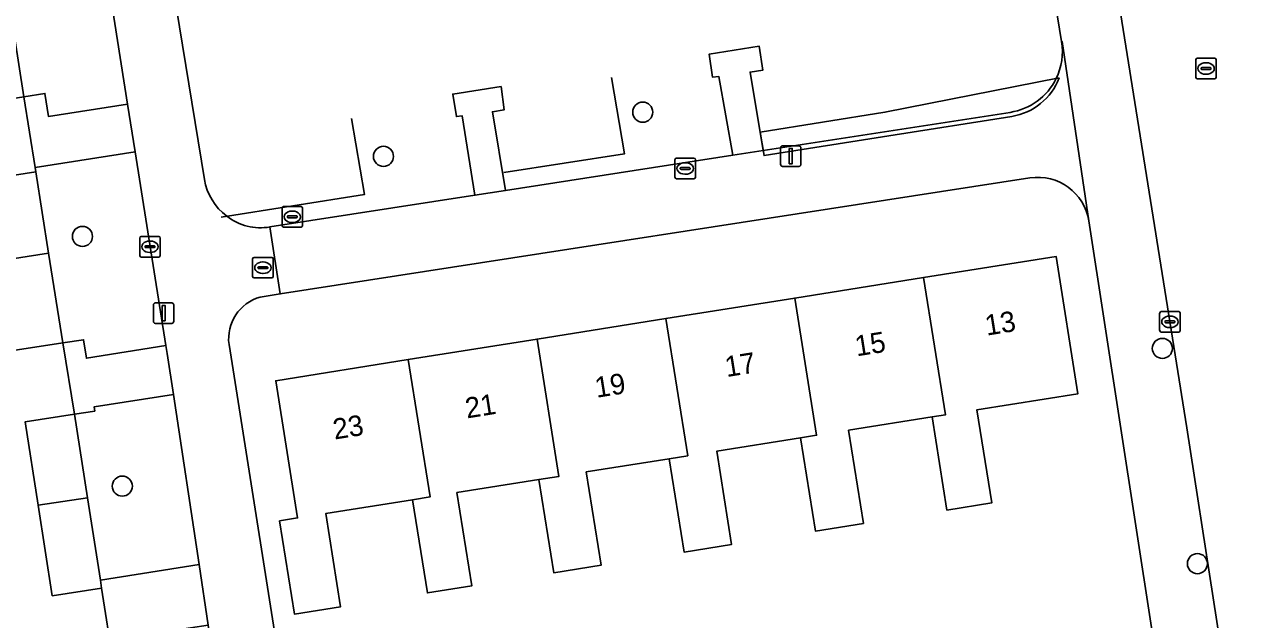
# Model space of a CAD drawing. Extents: x 160077 to 160948, y 386481 to 387498.
# Drawn here: x 160386.8 to 160446.3, y 387326.6 to 387355.6 of the extents above; entities that cross this region are included whole.
import ezdxf

# ---------------------------------------------------------------- set-up
doc = ezdxf.new("R2010")
doc.units = 0
for name, color, linetype in [('IMGEO_Boom', 7, 'Continuous'), ('IMGEO_Brandkraan', 7, 'Continuous'), ('IMGEO_Erf', 7, 'Continuous'), ('IMGEO_Groenvoorziening', 7, 'Continuous'), ('IMGEO_Haag', 7, 'Continuous'), ('IMGEO_Hek', 7, 'Continuous'), ('IMGEO_Kolk', 7, 'Continuous'), ('IMGEO_Lichtmast', 7, 'Continuous'), ('IMGEO_Pand', 7, 'Continuous'), ('IMGEO_Pand_nummerreeks', 7, 'Continuous'), ('IMGEO_Rijbaan_lokaal_open', 7, 'Continuous'), ('IMGEO_Rioolput', 7, 'Continuous'), ('IMGEO_Voetpad_open', 7, 'Continuous')]:
    doc.layers.add(name, color=color, linetype=linetype)

msp = doc.modelspace()

# ---------------------------------------------------------------- linework, layer by layer
at = {"layer": 'IMGEO_Boom'}
for centre in [(160416.856, 387351.28), (160404.234, 387349.129), (160389.579, 387345.233), (160442.153, 387339.781), (160391.52, 387333.077), (160443.858, 387329.304)]:
    msp.add_circle(centre, 0.489, dxfattribs=at)
at = {"layer": 'IMGEO_Brandkraan'}
for p, q in [((160397.94, 387344.209), (160398.792, 387344.209)), ((160397.865, 387343.283), (160397.865, 387344.135)), ((160398.124, 387343.703), (160398.124, 387343.715)), ((160398.562, 387343.666), (160398.164, 387343.666)), ((160398.167, 387343.752), (160398.565, 387343.752)), ((160398.353, 387343.989), (160398.378, 387343.989)), ((160398.608, 387343.715), (160398.608, 387343.703)), ((160398.866, 387344.135), (160398.866, 387343.283)), ((160398.792, 387343.209), (160397.94, 387343.209)), ((160398.376, 387343.429), (160398.351, 387343.429))]:
    msp.add_line(p, q, dxfattribs=at)
for points in [[(160397.94, 387344.209), (160398.792, 387344.209)], [(160397.865, 387343.283), (160397.865, 387344.135)], [(160398.866, 387344.135), (160398.866, 387343.283)], [(160398.792, 387343.209), (160397.94, 387343.209)]]:
    msp.add_lwpolyline(points, dxfattribs=at)
for centre, radius, start, end in [((160397.942, 387344.133), 0.0765, 91.55205, 178.44795), ((160397.942, 387344.133), 0.0765, 91.55205, 178.44795), ((160398.79, 387344.133), 0.0765, 1.55205, 88.44795), ((160398.79, 387344.133), 0.0765, 1.55205, 88.44795), ((160398.164, 387343.712), 0.0403, 85.87752, 175.75265), ((160398.161, 387343.702), 0.0366, 178.93798, 274.71019), ((160398.565, 387343.709), 0.043, 264.86636, 352.45326), ((160398.569, 387343.714), 0.0386, 1.73085, 96.63898), ((160397.942, 387343.285), 0.0765, 181.55205, 268.44795), ((160397.942, 387343.285), 0.0765, 181.55205, 268.44795), ((160398.79, 387343.285), 0.0765, 271.55205, 358.44795), ((160398.79, 387343.285), 0.0765, 271.55205, 358.44795)]:
    msp.add_arc(centre, radius, start, end, dxfattribs=at)
for centre, major_axis, ratio, start_param, end_param in [((160398.352, 387343.709), (-0.387, 0.002), 0.722429, 4.712389, 7.853982), ((160398.377, 387343.709), (-0.39, 0.002), 0.717154, 1.570796, 4.712389)]:
    msp.add_ellipse(centre, major_axis=major_axis, ratio=ratio, start_param=start_param, end_param=end_param, dxfattribs=at)
at = {"layer": 'IMGEO_Erf'}
for points in [[(160387.421, 387332.143), (160386.787, 387336.205), (160389.192, 387336.58), (160388.617, 387340.046), (160386.212, 387339.671), (160385.529, 387344.049), (160384.912, 387348.007), (160387.317, 387348.382), (160387.284, 387348.585), (160386.725, 387352.034), (160384.32, 387351.659), (160383.649, 387355.956), (160383.008, 387360.067), (160385.414, 387360.442), (160384.84, 387364.011), (160382.436, 387363.636), (160381.777, 387367.865), (160381.131, 387372.006), (160383.535, 387372.381), (160382.955, 387376.039), (160359.174, 387372.354), (160372.658, 387285.339)], [(160437.249, 387354.718), (160434.062, 387374.328)], [(160392.169, 387368.525), (160395.518, 387348.009)], [(160398.71, 387345.693), (160408.685, 387347.237), (160408.061, 387351.109), (160407.786, 387351.065), (160407.608, 387352.163), (160409.959, 387352.523), (160410.115, 387351.397), (160409.54, 387351.304), (160410.168, 387347.467), (160421.238, 387349.18), (160420.56, 387353.022), (160420.255, 387352.979), (160420.094, 387354.109), (160422.518, 387354.494), (160422.709, 387353.328), (160422.083, 387353.235), (160422.721, 387349.41), (160434.747, 387351.272)], [(160435.706, 387348.081), (160399.211, 387342.431), (160398.236, 387342.28)], [(160441.62, 387326.203), (160438.57, 387345.983)], [(160396.716, 387339.967), (160399.712, 387321.067), (160412.37, 387323.056), (160413.879, 387323.293), (160414.621, 387318.615), (160420.12, 387319.489), (160421.491, 387319.707), (160425.074, 387320.276), (160424.333, 387324.945), (160425.392, 387325.112), (160425.675, 387325.157), (160426.301, 387321.22), (160440.954, 387323.546)], [(160375.322, 387283.298), (160396.951, 387286.648), (160396.068, 387292.305), (160393.663, 387291.93), (160392.965, 387296.404), (160392.369, 387300.222), (160394.774, 387300.597), (160394.213, 387304.145), (160391.808, 387303.77), (160391.099, 387308.315), (160390.488, 387312.232), (160392.893, 387312.607), (160392.376, 387316.133), (160389.972, 387315.758), (160389.274, 387320.231), (160388.665, 387324.131), (160391.07, 387324.506), (160390.513, 387328.113), (160388.108, 387327.738), (160387.421, 387332.143)]]:
    msp.add_lwpolyline(points, dxfattribs=at)
msp.add_lwpolyline([(160418.871, 387329.869), (160418.148, 387334.408), (160414.108, 387333.765), (160414.831, 387329.226), (160412.525, 387328.858), (160411.802, 387333.397), (160407.812, 387332.762), (160408.535, 387328.223), (160406.373, 387327.879), (160405.65, 387332.417), (160401.422, 387331.744), (160402.145, 387327.205), (160399.898, 387326.848), (160399.175, 387331.386), (160400.054, 387331.526), (160398.99, 387338.208), (160405.437, 387339.235), (160411.711, 387340.234), (160417.985, 387341.234), (160424.258, 387342.233), (160430.532, 387343.232), (160436.978, 387344.259), (160438.043, 387337.577), (160433.127, 387336.794), (160433.85, 387332.256), (160431.666, 387331.908), (160430.943, 387336.446), (160426.879, 387335.799), (160427.602, 387331.26), (160425.262, 387330.887), (160424.539, 387335.426), (160420.457, 387334.776), (160421.18, 387330.237)], close=True, dxfattribs=at)
for centre, radius, start, end in [((160434.285, 387354.237), 3.003, 333.87825, 9.21253), ((160434.285, 387354.24), 3.004, 278.84545, 333.81996), ((160398.277, 387348.458), 2.795, 189.23437, 233.20953), ((160436.087, 387345.597), 2.513, 8.84357, 98.70775), ((160398.252, 387348.34), 2.686, 232.13812, 279.82778), ((160398.8, 387340.253), 2.104, 105.56234, 187.81541)]:
    msp.add_arc(centre, radius, start, end, dxfattribs=at)
at = {"layer": 'IMGEO_Groenvoorziening'}
for points in [[(160391.781, 387351.669), (160390.132, 387362.112), (160386.622, 387361.561), (160386.765, 387360.651), (160385.414, 387360.442), (160386.056, 387356.327), (160386.725, 387352.034), (160387.752, 387352.192), (160387.929, 387351.064)], [(160392.147, 387349.353), (160387.284, 387348.585), (160387.317, 387348.382), (160387.935, 387344.42), (160388.617, 387340.046), (160389.632, 387340.203), (160389.773, 387339.304), (160393.636, 387339.927)], [(160394.01, 387337.537), (160390.147, 387336.931), (160390.178, 387336.732), (160389.192, 387336.58), (160389.826, 387332.514), (160390.452, 387328.501), (160395.254, 387329.259)]]:
    msp.add_lwpolyline(points, close=True, dxfattribs=at)
at = {"layer": 'IMGEO_Haag'}
msp.add_lwpolyline([(160437.13, 387352.944), (160428.643, 387351.275), (160422.569, 387350.308), (160422.76, 387349.166), (160428.837, 387350.127), (160434.825, 387351.074)], dxfattribs=at)
msp.add_arc((160434.359, 387354.004), 2.966, 279.03096, 339.07248, dxfattribs=at)
at = {"layer": 'IMGEO_Hek'}
for points in [[(160410.092, 387348.336), (160415.969, 387349.259), (160415.34, 387352.968)], [(160396.332, 387346.176), (160403.305, 387347.27), (160402.676, 387350.978)]]:
    msp.add_lwpolyline(points, dxfattribs=at)
at = {"layer": 'IMGEO_Kolk'}
for p, q in [((160418.423, 387348.114), (160418.423, 387348.966)), ((160418.498, 387349.04), (160419.35, 387349.04)), ((160419.424, 387348.966), (160419.424, 387348.114)), ((160418.682, 387348.534), (160418.682, 387348.546)), ((160419.12, 387348.497), (160418.722, 387348.497)), ((160418.725, 387348.583), (160419.123, 387348.583)), ((160418.911, 387348.82), (160418.936, 387348.82)), ((160419.166, 387348.546), (160419.166, 387348.534)), ((160419.35, 387348.04), (160418.498, 387348.04)), ((160418.934, 387348.26), (160418.909, 387348.26)), ((160392.367, 387344.303), (160392.367, 387345.155)), ((160392.442, 387345.229), (160393.294, 387345.229)), ((160392.669, 387344.772), (160393.067, 387344.772)), ((160392.855, 387345.009), (160392.88, 387345.009)), ((160393.368, 387345.155), (160393.368, 387344.303)), ((160393.294, 387344.229), (160392.442, 387344.229)), ((160392.626, 387344.723), (160392.626, 387344.735)), ((160393.064, 387344.686), (160392.666, 387344.686)), ((160392.878, 387344.449), (160392.853, 387344.449)), ((160393.11, 387344.735), (160393.11, 387344.723)), ((160442.021, 387340.649), (160442.021, 387341.501)), ((160442.096, 387341.575), (160442.948, 387341.575)), ((160442.509, 387341.355), (160442.534, 387341.355)), ((160443.022, 387341.501), (160443.022, 387340.649)), ((160442.28, 387341.069), (160442.28, 387341.081)), ((160442.718, 387341.032), (160442.32, 387341.032)), ((160442.323, 387341.118), (160442.721, 387341.118)), ((160442.532, 387340.795), (160442.507, 387340.795)), ((160442.764, 387341.081), (160442.764, 387341.069)), ((160442.948, 387340.575), (160442.096, 387340.575))]:
    msp.add_line(p, q, dxfattribs=at)
for points in [[(160418.423, 387348.114), (160418.423, 387348.966)], [(160418.498, 387349.04), (160419.35, 387349.04)], [(160419.424, 387348.966), (160419.424, 387348.114)], [(160419.35, 387348.04), (160418.498, 387348.04)], [(160392.367, 387344.303), (160392.367, 387345.155)], [(160392.442, 387345.229), (160393.294, 387345.229)], [(160393.368, 387345.155), (160393.368, 387344.303)], [(160393.294, 387344.229), (160392.442, 387344.229)], [(160442.021, 387340.649), (160442.021, 387341.501)], [(160442.096, 387341.575), (160442.948, 387341.575)], [(160443.022, 387341.501), (160443.022, 387340.649)], [(160442.948, 387340.575), (160442.096, 387340.575)]]:
    msp.add_lwpolyline(points, dxfattribs=at)
for centre, radius, start, end in [((160418.5, 387348.964), 0.0765, 91.55205, 178.44795), ((160418.5, 387348.964), 0.0765, 91.55205, 178.44795), ((160419.348, 387348.964), 0.0765, 1.55205, 88.44795), ((160419.348, 387348.964), 0.0765, 1.55205, 88.44795), ((160418.722, 387348.543), 0.0403, 85.87752, 175.75265), ((160418.719, 387348.533), 0.0366, 178.93798, 274.71019), ((160419.123, 387348.54), 0.043, 264.86636, 352.45326), ((160419.127, 387348.545), 0.0386, 1.73085, 96.63898), ((160418.5, 387348.116), 0.0765, 181.55205, 268.44795), ((160418.5, 387348.116), 0.0765, 181.55205, 268.44795), ((160419.348, 387348.116), 0.0765, 271.55205, 358.44795), ((160419.348, 387348.116), 0.0765, 271.55205, 358.44795), ((160392.444, 387345.153), 0.0765, 91.55205, 178.44795), ((160392.444, 387345.153), 0.0765, 91.55205, 178.44795), ((160392.666, 387344.732), 0.0403, 85.87752, 175.75265), ((160393.071, 387344.734), 0.0386, 1.73085, 96.63898), ((160393.292, 387345.153), 0.0765, 1.55205, 88.44795), ((160393.292, 387345.153), 0.0765, 1.55205, 88.44795), ((160392.444, 387344.305), 0.0765, 181.55205, 268.44795), ((160392.444, 387344.305), 0.0765, 181.55205, 268.44795), ((160392.663, 387344.722), 0.0366, 178.93798, 274.71019), ((160393.067, 387344.729), 0.043, 264.86636, 352.45326), ((160393.292, 387344.305), 0.0765, 271.55205, 358.44795), ((160393.292, 387344.305), 0.0765, 271.55205, 358.44795), ((160442.098, 387341.499), 0.0765, 91.55205, 178.44795), ((160442.098, 387341.499), 0.0765, 91.55205, 178.44795), ((160442.946, 387341.499), 0.0765, 1.55205, 88.44795), ((160442.946, 387341.499), 0.0765, 1.55205, 88.44795), ((160442.098, 387340.651), 0.0765, 181.55205, 268.44795), ((160442.098, 387340.651), 0.0765, 181.55205, 268.44795), ((160442.32, 387341.078), 0.0403, 85.87752, 175.75265), ((160442.317, 387341.068), 0.0366, 178.93798, 274.71019), ((160442.721, 387341.075), 0.043, 264.86636, 352.45326), ((160442.725, 387341.08), 0.0386, 1.73085, 96.63898), ((160442.946, 387340.651), 0.0765, 271.55205, 358.44795), ((160442.946, 387340.651), 0.0765, 271.55205, 358.44795)]:
    msp.add_arc(centre, radius, start, end, dxfattribs=at)
for centre, major_axis, ratio, start_param, end_param in [((160418.91, 387348.54), (-0.387, 0.002), 0.722429, 4.712389, 7.853982), ((160418.935, 387348.54), (-0.39, 0.002), 0.717154, 1.570796, 4.712389), ((160392.854, 387344.729), (-0.387, 0.002), 0.722429, 4.712389, 7.853982), ((160392.879, 387344.729), (-0.39, 0.002), 0.717154, 1.570796, 4.712389), ((160442.508, 387341.075), (-0.387, 0.002), 0.722429, 4.712389, 7.853982), ((160442.533, 387341.075), (-0.39, 0.002), 0.717154, 1.570796, 4.712389)]:
    msp.add_ellipse(centre, major_axis=major_axis, ratio=ratio, start_param=start_param, end_param=end_param, dxfattribs=at)
at = {"layer": 'IMGEO_Lichtmast'}
for p, q in [((160423.567, 387348.743), (160423.567, 387349.543)), ((160423.567, 387349.543), (160423.567, 387348.743)), ((160423.667, 387349.643), (160424.457, 387349.643)), ((160424.457, 387349.643), (160423.667, 387349.643)), ((160424.557, 387349.543), (160424.557, 387348.743)), ((160424.557, 387348.743), (160424.557, 387349.543)), ((160424.457, 387348.643), (160423.667, 387348.643)), ((160423.667, 387348.643), (160424.457, 387348.643)), ((160393.034, 387341.099), (160393.034, 387341.899)), ((160393.034, 387341.899), (160393.034, 387341.099)), ((160393.134, 387341.999), (160393.924, 387341.999)), ((160393.924, 387341.999), (160393.134, 387341.999)), ((160394.024, 387341.899), (160394.024, 387341.099)), ((160394.024, 387341.099), (160394.024, 387341.899)), ((160393.924, 387340.999), (160393.134, 387340.999)), ((160393.134, 387340.999), (160393.924, 387340.999))]:
    msp.add_line(p, q, dxfattribs=at)
for points in [[(160423.987, 387349.518), (160424.137, 387349.518), (160424.137, 387348.768), (160423.987, 387348.768), (160423.987, 387349.518)], [(160393.454, 387341.874), (160393.604, 387341.874), (160393.604, 387341.124), (160393.454, 387341.124), (160393.454, 387341.874)]]:
    msp.add_lwpolyline(points, dxfattribs=at)
for centre, start, end in [((160423.667, 387349.543), 90, 180), ((160423.667, 387349.543), 90, 180), ((160424.457, 387349.543), 0, 90), ((160424.457, 387349.543), 360, 90), ((160423.667, 387348.743), 180, 270), ((160423.667, 387348.743), 180, 270), ((160424.457, 387348.743), 270, 0), ((160424.457, 387348.743), 270, 0), ((160393.134, 387341.899), 90, 180), ((160393.134, 387341.899), 90, 180), ((160393.924, 387341.899), 0, 90), ((160393.924, 387341.899), 360, 90), ((160393.134, 387341.099), 180, 270), ((160393.134, 387341.099), 180, 270), ((160393.924, 387341.099), 270, 0), ((160393.924, 387341.099), 270, 0)]:
    msp.add_arc(centre, 0.1, start, end, dxfattribs=at)
at = {"layer": 'IMGEO_Pand'}
for points in [[(160387.317, 387348.382), (160384.912, 387348.007), (160385.529, 387344.049), (160387.935, 387344.42)], [(160387.935, 387344.42), (160385.529, 387344.049), (160386.212, 387339.671), (160388.617, 387340.046)], [(160430.943, 387336.446), (160431.666, 387331.908), (160433.85, 387332.256), (160433.127, 387336.794), (160438.043, 387337.577), (160436.978, 387344.259), (160430.532, 387343.232), (160431.597, 387336.548)], [(160424.539, 387335.426), (160425.262, 387330.887), (160427.602, 387331.26), (160426.879, 387335.799), (160430.943, 387336.446), (160431.597, 387336.548), (160430.532, 387343.232), (160424.258, 387342.233), (160425.323, 387335.55)], [(160425.323, 387335.55), (160424.258, 387342.233), (160417.985, 387341.234), (160419.049, 387334.554), (160418.148, 387334.408), (160418.871, 387329.869), (160421.18, 387330.237), (160420.457, 387334.776), (160424.539, 387335.426)], [(160419.049, 387334.554), (160417.985, 387341.234), (160411.711, 387340.234), (160412.776, 387333.55), (160411.802, 387333.397), (160412.525, 387328.858), (160414.831, 387329.226), (160414.108, 387333.765), (160418.148, 387334.408)], [(160405.65, 387332.417), (160406.373, 387327.879), (160408.535, 387328.223), (160407.812, 387332.762), (160411.802, 387333.397), (160412.776, 387333.55), (160411.711, 387340.234), (160405.437, 387339.235), (160406.502, 387332.55)], [(160406.502, 387332.55), (160405.437, 387339.235), (160398.99, 387338.208), (160400.054, 387331.526), (160399.175, 387331.386), (160399.898, 387326.848), (160402.145, 387327.205), (160401.422, 387331.744), (160405.65, 387332.417)], [(160389.192, 387336.58), (160386.787, 387336.205), (160387.421, 387332.143), (160389.826, 387332.514)], [(160389.826, 387332.514), (160387.421, 387332.143), (160388.108, 387327.738), (160390.513, 387328.113), (160390.452, 387328.501)]]:
    msp.add_lwpolyline(points, close=True, dxfattribs=at)
at = {"layer": 'IMGEO_Rijbaan_lokaal_open'}
msp.add_lwpolyline([(160445.185, 387369.339), (160439.731, 387403.919), (160433.965, 387439.947), (160433.912, 387439.966), (160431.907, 387452.809), (160425.014, 387451.706), (160429.751, 387421.993), (160429.785, 387421.987), (160432.722, 387403.493), (160432.676, 387403.453), (160435.904, 387382.909), (160439.116, 387362.429), (160443.348, 387335.908), (160448.468, 387302.807), (160449.285, 387297.666), (160450.91, 387288.812), (160453.559, 387281.332), (160454.544, 387279.719), (160463.8, 387264.904)], dxfattribs=at)
at = {"layer": 'IMGEO_Rioolput'}
for p, q in [((160443.778, 387352.98), (160443.778, 387353.832)), ((160443.853, 387353.906), (160444.705, 387353.906)), ((160444.779, 387353.832), (160444.779, 387352.98)), ((160444.037, 387353.4), (160444.037, 387353.412)), ((160444.475, 387353.363), (160444.077, 387353.363)), ((160444.08, 387353.449), (160444.478, 387353.449)), ((160444.289, 387353.126), (160444.264, 387353.126)), ((160444.266, 387353.686), (160444.291, 387353.686)), ((160444.521, 387353.412), (160444.521, 387353.4)), ((160444.705, 387352.906), (160443.853, 387352.906)), ((160399.296, 387345.759), (160399.296, 387346.611)), ((160399.371, 387346.685), (160400.223, 387346.685)), ((160400.297, 387346.611), (160400.297, 387345.759)), ((160399.555, 387346.179), (160399.555, 387346.191)), ((160399.993, 387346.142), (160399.595, 387346.142)), ((160399.598, 387346.228), (160399.996, 387346.228)), ((160399.784, 387346.465), (160399.809, 387346.465)), ((160400.039, 387346.191), (160400.039, 387346.179)), ((160400.223, 387345.685), (160399.371, 387345.685)), ((160399.807, 387345.905), (160399.782, 387345.905))]:
    msp.add_line(p, q, dxfattribs=at)
for points in [[(160443.778, 387352.98), (160443.778, 387353.832)], [(160443.853, 387353.906), (160444.705, 387353.906)], [(160444.779, 387353.832), (160444.779, 387352.98)], [(160444.705, 387352.906), (160443.853, 387352.906)], [(160399.296, 387345.759), (160399.296, 387346.611)], [(160399.371, 387346.685), (160400.223, 387346.685)], [(160400.297, 387346.611), (160400.297, 387345.759)], [(160400.223, 387345.685), (160399.371, 387345.685)]]:
    msp.add_lwpolyline(points, dxfattribs=at)
for centre, radius, start, end in [((160443.855, 387353.83), 0.0765, 91.55205, 178.44795), ((160443.855, 387353.83), 0.0765, 91.55205, 178.44795), ((160444.703, 387353.83), 0.0765, 1.55205, 88.44795), ((160444.703, 387353.83), 0.0765, 1.55205, 88.44795), ((160444.077, 387353.409), 0.0403, 85.87752, 175.75265), ((160444.074, 387353.399), 0.0366, 178.93798, 274.71019), ((160444.478, 387353.406), 0.043, 264.86636, 352.45326), ((160444.482, 387353.411), 0.0386, 1.73085, 96.63898), ((160443.855, 387352.982), 0.0765, 181.55205, 268.44795), ((160443.855, 387352.982), 0.0765, 181.55205, 268.44795), ((160444.703, 387352.982), 0.0765, 271.55205, 358.44795), ((160444.703, 387352.982), 0.0765, 271.55205, 358.44795), ((160399.373, 387346.609), 0.0765, 91.55205, 178.44795), ((160399.373, 387346.609), 0.0765, 91.55205, 178.44795), ((160400.221, 387346.609), 0.0765, 1.55205, 88.44795), ((160400.221, 387346.609), 0.0765, 1.55205, 88.44795), ((160399.595, 387346.188), 0.0403, 85.87752, 175.75265), ((160399.592, 387346.178), 0.0366, 178.93798, 274.71019), ((160399.996, 387346.185), 0.043, 264.86636, 352.45326), ((160400, 387346.19), 0.0386, 1.73085, 96.63898), ((160399.373, 387345.761), 0.0765, 181.55205, 268.44795), ((160399.373, 387345.761), 0.0765, 181.55205, 268.44795), ((160400.221, 387345.761), 0.0765, 271.55205, 358.44795), ((160400.221, 387345.761), 0.0765, 271.55205, 358.44795)]:
    msp.add_arc(centre, radius, start, end, dxfattribs=at)
for centre, major_axis, ratio, start_param, end_param in [((160444.265, 387353.406), (-0.387, 0.002), 0.722429, 4.712389, 7.853982), ((160444.29, 387353.406), (-0.39, 0.002), 0.717154, 1.570796, 4.712389), ((160399.783, 387346.185), (-0.387, 0.002), 0.722429, 4.712389, 7.853982), ((160399.808, 387346.185), (-0.39, 0.002), 0.717154, 1.570796, 4.712389)]:
    msp.add_ellipse(centre, major_axis=major_axis, ratio=ratio, start_param=start_param, end_param=end_param, dxfattribs=at)
at = {"layer": 'IMGEO_Voetpad_open'}
for points in [[(160428.839, 387408.018), (160429.419, 387403.892), (160432.691, 387383.872), (160432.797, 387383.226), (160432.875, 387383.209), (160434.076, 387374.342), (160434.062, 387374.328), (160437.249, 387354.718), (160437.276, 387354.714), (160438.571, 387345.984), (160438.57, 387345.983), (160441.62, 387326.203), (160443.246, 387317.002), (160443.241, 387316.996), (160446.356, 387297.194), (160447.094, 387292.063)], [(160430.145, 387379.577), (160418.286, 387377.731), (160416.822, 387377.502), (160405.786, 387375.784), (160404.282, 387375.55), (160393.162, 387373.819), (160391.68, 387373.588), (160388.401, 387373.077), (160389.872, 387363.761), (160389.951, 387363.262), (160390.132, 387362.112), (160391.781, 387351.669), (160392.147, 387349.353), (160393.636, 387339.927), (160393.699, 387339.525), (160394.01, 387337.537), (160395.254, 387329.259), (160395.697, 387326.317), (160397.255, 387315.946), (160397.646, 387313.348), (160398.671, 387306.527), (160399.059, 387304.069), (160399.289, 387302.614), (160401.235, 387290.289)], [(160395.518, 387348.009), (160392.169, 387368.525)], [(160449.285, 387297.666), (160448.468, 387302.807), (160443.348, 387335.908), (160439.116, 387362.429)], [(160438.57, 387345.983), (160438.571, 387345.984), (160437.276, 387354.714), (160437.249, 387354.718)], [(160434.747, 387351.272), (160422.721, 387349.41), (160421.238, 387349.18), (160410.168, 387347.467), (160408.685, 387347.237), (160398.71, 387345.693), (160399.211, 387342.431), (160435.706, 387348.081)], [(160398.236, 387342.28), (160399.211, 387342.431), (160398.71, 387345.693)], [(160400.128, 387318.456), (160399.712, 387321.067), (160396.716, 387339.967)]]:
    msp.add_lwpolyline(points, dxfattribs=at)
for points in [[(160422.083, 387353.235), (160422.709, 387353.328), (160422.518, 387354.494), (160420.094, 387354.109), (160420.255, 387352.979), (160420.56, 387353.022), (160421.238, 387349.18), (160422.721, 387349.41)], [(160408.685, 387347.237), (160410.168, 387347.467), (160409.54, 387351.304), (160410.115, 387351.397), (160409.959, 387352.523), (160407.608, 387352.163), (160407.786, 387351.065), (160408.061, 387351.109)], [(160391.781, 387351.669), (160387.929, 387351.064), (160387.752, 387352.192), (160386.725, 387352.034), (160387.284, 387348.585), (160392.147, 387349.353)], [(160393.699, 387339.525), (160393.636, 387339.927), (160389.773, 387339.304), (160389.632, 387340.203), (160388.617, 387340.046), (160389.192, 387336.58), (160390.178, 387336.732), (160390.147, 387336.931), (160394.01, 387337.537)], [(160395.254, 387329.259), (160390.452, 387328.501), (160390.513, 387328.113), (160391.07, 387324.506), (160392.194, 387324.68), (160393.978, 387326.046), (160395.697, 387326.317)]]:
    msp.add_lwpolyline(points, close=True, dxfattribs=at)
for centre, radius, start, end in [((160434.285, 387354.237), 3.003, 333.87825, 9.21253), ((160434.285, 387354.24), 3.004, 278.84545, 333.81996), ((160398.277, 387348.458), 2.795, 189.23437, 233.20953), ((160436.087, 387345.597), 2.513, 8.84357, 98.70775), ((160398.252, 387348.34), 2.686, 232.13812, 279.82778), ((160398.8, 387340.253), 2.104, 105.56234, 187.81541)]:
    msp.add_arc(centre, radius, start, end, dxfattribs=at)

# ---------------------------------------------------------------- texts
at = {"layer": 'IMGEO_Pand_nummerreeks'}
for s, p in [('13', (160433.602, 387340.4)), ('15', (160427.27, 387339.391)), ('17', (160420.939, 387338.383)), ('19', (160414.608, 387337.374)), ('21', (160408.298, 387336.369)), ('23', (160401.855, 387335.342))]:
    msp.add_text(s, height=1, rotation=9.05045, dxfattribs=at).set_placement(p)

doc.saveas('drawing.dxf')
